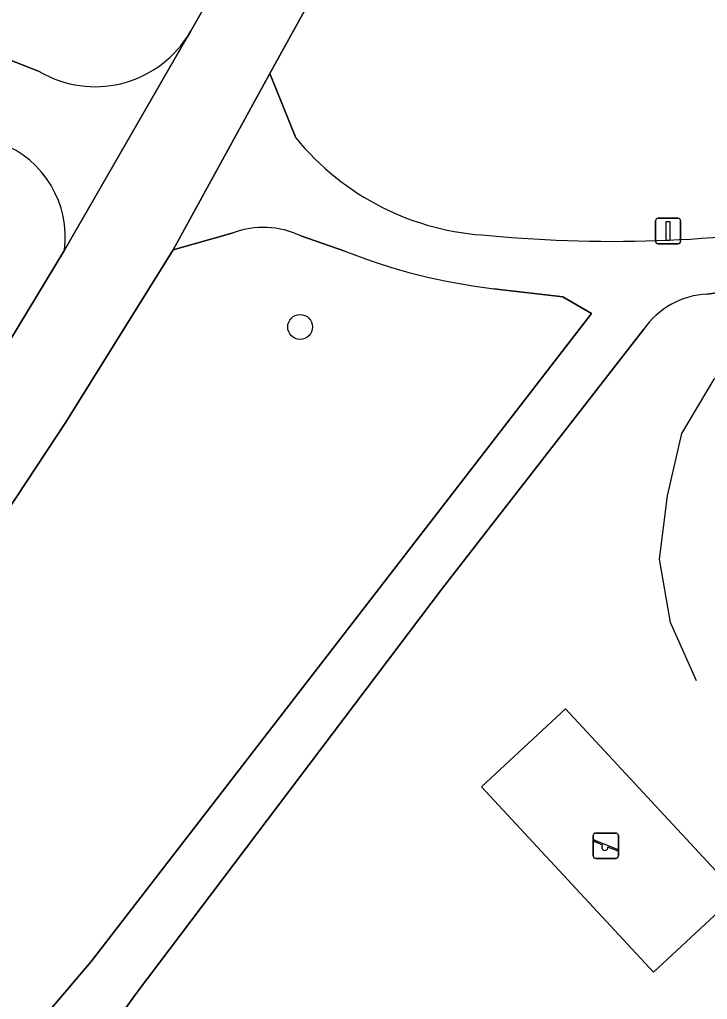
# Model space of a CAD drawing. Extents: x 159039 to 160102, y 381214 to 382524.
# Drawn here: x 159184.68 to 159211.74, y 381625.96 to 381664.49 of the extents above; entities that cross this region are included whole.
import ezdxf

# ---------------------------------------------------------------- set-up
doc = ezdxf.new("R2010")
doc.units = 0
for name, color, linetype in [('IMGEO_Boom', 7, 'Continuous'), ('IMGEO_Fietspad_gesloten', 7, 'Continuous'), ('IMGEO_Fietspad_open', 7, 'Continuous'), ('IMGEO_Groenvoorziening', 7, 'Continuous'), ('IMGEO_Hek', 7, 'Continuous'), ('IMGEO_Lichtmast', 7, 'Continuous'), ('IMGEO_Speelvoorziening', 7, 'Continuous'), ('IMGEO_Terreindeel_open', 7, 'Continuous'), ('IMGEO_Voetpad_gesloten', 7, 'Continuous')]:
    doc.layers.add(name, color=color, linetype=linetype)

msp = doc.modelspace()

# ---------------------------------------------------------------- linework, layer by layer
at = {"layer": 'IMGEO_Boom'}
msp.add_circle((159195.717, 381652.405), 0.489, dxfattribs=at)
at = {"layer": 'IMGEO_Fietspad_gesloten'}
for points in [[(159209.94, 381697.604), (159207.598, 381693.323), (159200.711, 381680.823), (159198.027, 381675.952), (159193.877, 381668.356), (159191.403, 381664.027), (159191.267, 381663.806), (159186.448, 381655.423), (159181.763, 381647.705), (159174.961, 381637.928), (159171.286, 381633.025), (159167.315, 381627.233), (159162.606, 381619.599), (159159.49, 381614.013), (159158.524, 381611.997), (159157.333, 381609.627), (159156.105, 381606.991), (159154.395, 381602.964)], [(159161.467, 381610.04), (159162.764, 381612.567), (159163.231, 381613.518), (159163.633, 381614.23), (159165.704, 381617.898), (159169.942, 381624.847), (159174.187, 381631.063), (159179.892, 381638.666), (159186.492, 381648.666), (159190.718, 381655.443), (159194.525, 381662.369), (159208.543, 381687.727)]]:
    msp.add_lwpolyline(points, dxfattribs=at)
at = {"layer": 'IMGEO_Fietspad_open'}
for points in [[(159185.49, 381662.431), (159177.215, 381665.691)], [(159186.448, 381655.423), (159191.267, 381663.806)]]:
    msp.add_lwpolyline(points, dxfattribs=at)
for centre, radius, start, end in [((159187.649, 381666.184), 4.33, 240.0934, 326.6827), ((159182.496, 381655.923), 3.984, 352.7871, 68.9163)]:
    msp.add_arc(centre, radius, start, end, dxfattribs=at)
at = {"layer": 'IMGEO_Groenvoorziening'}
for points in [[(159198.027, 381675.952), (159200.711, 381680.823), (159194.149, 381692.03), (159201.695, 381714.239), (159207.255, 381712.812), (159207.669, 381717.039), (159208.262, 381721.245), (159208.616, 381723.52), (159209.429, 381727.403), (159202.391, 381730.163), (159177.215, 381665.691), (159185.49, 381662.431)], [(159208.543, 381687.727), (159194.525, 381662.369), (159195.547, 381659.848)], [(159191.267, 381663.806), (159191.403, 381664.027), (159193.877, 381668.356), (159198.027, 381675.952)], [(159193.082, 381656.102), (159190.718, 381655.443), (159186.492, 381648.666), (159179.892, 381638.666), (159174.187, 381631.063), (159169.942, 381624.847), (159165.704, 381617.898), (159163.633, 381614.23)], [(159197.477, 381655.387), (159195.74, 381655.984)], [(159223.89, 381655.825), (159216.912, 381654.478), (159211.743, 381653.699)], [(159174.961, 381637.928), (159181.763, 381647.705), (159186.448, 381655.423)], [(159207.177, 381652.937), (159206.048, 381653.588), (159203.344, 381653.908)], [(159185.496, 381625.105), (159187.5, 381627.457), (159207.177, 381652.937)], [(159209.239, 381652.316), (159201.321, 381642.13), (159189.259, 381626.191), (159186.985, 381623)]]:
    msp.add_lwpolyline(points, dxfattribs=at)
msp.add_lwpolyline([(159209.628, 381627.032), (159202.855, 381634.319), (159206.154, 381637.385), (159212.927, 381630.098)], close=True, dxfattribs=at)
for centre, radius, start, end in [((159187.649, 381666.184), 4.33, 240.0934, 326.6827), ((159203.645, 381666.428), 10.435, 219.0929, 267.2838), ((159182.496, 381655.923), 3.984, 352.7871, 68.9163), ((159208.022, 381706.714), 50.943, 264.5132, 280.3782), ((159194.275, 381652.969), 3.352, 64.0772, 110.8389), ((159206.112, 381677.266), 23.522, 248.4615, 263.2409), ((159211.896, 381650.463), 3.24, 92.715, 145.1102)]:
    msp.add_arc(centre, radius, start, end, dxfattribs=at)
at = {"layer": 'IMGEO_Hek'}
msp.add_lwpolyline([(159211.313, 381638.491), (159210.296, 381640.781), (159209.862, 381643.28), (159210.167, 381645.765), (159210.74, 381648.215), (159212.006, 381650.348), (159213.886, 381652.119), (159215.987, 381653.487), (159218.362, 381654.24), (159220.883, 381654.431), (159223.368, 381653.877), (159240.412, 381643.089)], dxfattribs=at)
at = {"layer": 'IMGEO_Lichtmast'}
for p, q in [((159209.699, 381655.777), (159209.699, 381656.577)), ((159209.699, 381656.577), (159209.699, 381655.777)), ((159209.799, 381656.677), (159210.589, 381656.677)), ((159210.589, 381656.677), (159209.799, 381656.677)), ((159210.689, 381656.577), (159210.689, 381655.777)), ((159210.689, 381655.777), (159210.689, 381656.577)), ((159210.589, 381655.677), (159209.799, 381655.677)), ((159209.799, 381655.677), (159210.589, 381655.677))]:
    msp.add_line(p, q, dxfattribs=at)
msp.add_lwpolyline([(159210.119, 381656.552), (159210.269, 381656.552), (159210.269, 381655.802), (159210.119, 381655.802), (159210.119, 381656.552)], dxfattribs=at)
for centre, start, end in [((159209.799, 381656.577), 90, 180), ((159209.799, 381656.577), 90, 180), ((159210.589, 381656.577), 0, 90), ((159210.589, 381656.577), 360, 90), ((159209.799, 381655.777), 180, 270), ((159209.799, 381655.777), 180, 270), ((159210.589, 381655.777), 270, 0), ((159210.589, 381655.777), 270, 0)]:
    msp.add_arc(centre, 0.1, start, end, dxfattribs=at)
at = {"layer": 'IMGEO_Speelvoorziening'}
for p, q in [((159207.349, 381632.505), (159208.139, 381632.505)), ((159208.139, 381632.505), (159207.349, 381632.505)), ((159207.249, 381631.605), (159207.249, 381632.405)), ((159207.249, 381632.405), (159207.249, 381631.605)), ((159207.632, 381632.033), (159207.293, 381632.17)), ((159207.318, 381632.23), (159208.194, 381631.877)), ((159208.239, 381632.405), (159208.239, 381631.605)), ((159208.239, 381631.605), (159208.239, 381632.405)), ((159208.17, 381631.817), (159207.83, 381631.954)), ((159208.139, 381631.505), (159207.349, 381631.505)), ((159207.349, 381631.505), (159208.139, 381631.505))]:
    msp.add_line(p, q, dxfattribs=at)
for centre, radius, start, end in [((159207.349, 381632.405), 0.1, 90, 180), ((159207.349, 381632.405), 0.1, 90, 180), ((159208.139, 381632.405), 0.1, 0, 90), ((159208.139, 381632.405), 0.1, 360, 90), ((159207.306, 381632.2), 0.0327, 68.078, 248.078), ((159207.711, 381631.943), 0.12, 130.9928, 5.1632), ((159208.182, 381631.847), 0.0327, 248.078, 68.078), ((159207.349, 381631.605), 0.1, 180, 270), ((159207.349, 381631.605), 0.1, 180, 270), ((159208.139, 381631.605), 0.1, 270, 0), ((159208.139, 381631.605), 0.1, 270, 0)]:
    msp.add_arc(centre, radius, start, end, dxfattribs=at)
at = {"layer": 'IMGEO_Terreindeel_open'}
msp.add_lwpolyline([(159209.628, 381627.032), (159212.927, 381630.098), (159206.154, 381637.385), (159202.855, 381634.319)], close=True, dxfattribs=at)
at = {"layer": 'IMGEO_Voetpad_gesloten'}
for points in [[(159195.547, 381659.848), (159194.525, 381662.369), (159190.718, 381655.443), (159193.082, 381656.102)], [(159195.74, 381655.984), (159197.477, 381655.387)], [(159211.743, 381653.699), (159216.912, 381654.478), (159223.89, 381655.825)], [(159203.344, 381653.908), (159206.048, 381653.588), (159207.177, 381652.937), (159187.5, 381627.457), (159185.496, 381625.105)], [(159186.985, 381623), (159189.259, 381626.191), (159201.321, 381642.13), (159209.239, 381652.316)]]:
    msp.add_lwpolyline(points, dxfattribs=at)
for centre, radius, start, end in [((159203.645, 381666.428), 10.435, 219.0929, 267.2838), ((159208.022, 381706.714), 50.943, 264.5132, 280.3782), ((159194.275, 381652.969), 3.352, 64.0772, 110.8389), ((159206.112, 381677.266), 23.522, 248.4615, 263.2409), ((159211.896, 381650.463), 3.24, 92.715, 145.1102)]:
    msp.add_arc(centre, radius, start, end, dxfattribs=at)

doc.saveas('drawing.dxf')
